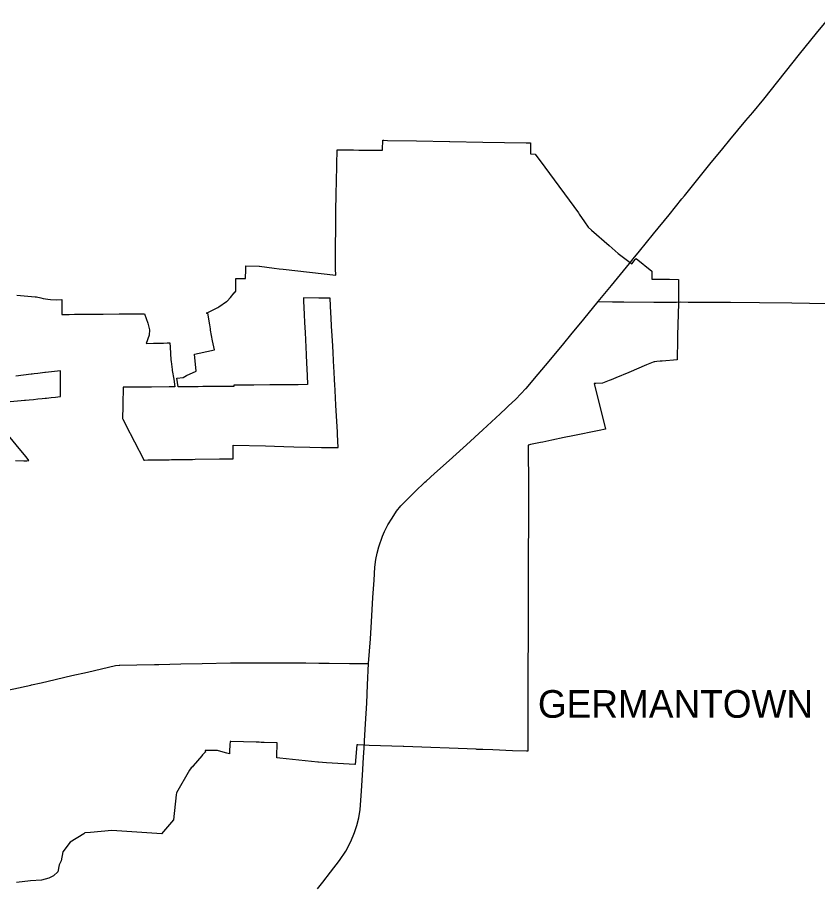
# Model space of a CAD drawing. Extents: x 0 to 34, y 0 to 22.
# Drawn here: x 4.4359 to 4.6685, y 14.3323 to 14.5846 of the extents above; entities that cross this region are included whole.
import ezdxf

# ---------------------------------------------------------------- set-up
doc = ezdxf.new("R2010")
doc.units = 0
for name, color, linetype in [('GM_X_Corporation', 7, 'Continuous'), ('GM_X_Corporation_Text', 7, 'Continuous'), ('GM_X_State_Route', 7, 'Continuous')]:
    doc.layers.add(name, color=color, linetype=linetype)

msp = doc.modelspace()

# ---------------------------------------------------------------- linework, layer by layer
at = {"layer": 'GM_X_Corporation'}
for points in [[(4.435753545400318, 14.503820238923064), (4.441049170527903, 14.503402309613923), (4.441481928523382, 14.503368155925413), (4.442788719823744, 14.503059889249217), (4.443440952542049, 14.502906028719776), (4.444139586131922, 14.502792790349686), (4.444737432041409, 14.502695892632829), (4.445560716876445, 14.502562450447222), (4.4474253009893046, 14.502516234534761), (4.448880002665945, 14.502569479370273), (4.448879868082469, 14.502471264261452), (4.448878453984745, 14.501466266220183), (4.448873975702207, 14.498279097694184), (4.450960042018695, 14.498295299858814), (4.452515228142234, 14.498307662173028), (4.456456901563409, 14.498339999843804), (4.457517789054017, 14.498348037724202), (4.460201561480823, 14.498368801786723), (4.460821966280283, 14.498373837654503), (4.465526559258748, 14.498411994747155), (4.466147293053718, 14.498417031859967), (4.466305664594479, 14.498418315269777), (4.466624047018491, 14.498420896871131), (4.467178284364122, 14.498425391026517), (4.467778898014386, 14.498430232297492), (4.468145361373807, 14.498433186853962), (4.468291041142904, 14.498434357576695), (4.47072192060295, 14.498453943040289), (4.471109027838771, 14.498457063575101), (4.47128472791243, 14.498458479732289), (4.471666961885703, 14.498461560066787), (4.471995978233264, 14.498464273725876), (4.472665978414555, 14.49846980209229), (4.472884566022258, 14.498471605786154), (4.472893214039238, 14.498445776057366), (4.4733487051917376, 14.497085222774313), (4.473794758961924, 14.495727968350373), (4.474313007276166, 14.493762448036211), (4.474258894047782, 14.492222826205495), (4.473386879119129, 14.489848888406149), (4.475520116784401, 14.489891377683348), (4.478379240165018, 14.489948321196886), (4.4794265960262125, 14.489969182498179), (4.480196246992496, 14.48998450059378), (4.48028698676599, 14.488737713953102), (4.480555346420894, 14.485050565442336), (4.480602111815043, 14.484548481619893), (4.480688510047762, 14.483773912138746), (4.480788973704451, 14.483000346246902), (4.480901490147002, 14.482228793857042), (4.4809477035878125, 14.481936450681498), (4.481351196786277, 14.479446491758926), (4.481709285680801, 14.477236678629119), (4.481711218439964, 14.477224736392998), (4.481278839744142, 14.477221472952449), (4.4803375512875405, 14.477214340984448), (4.480052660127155, 14.477212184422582), (4.474946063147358, 14.477173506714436), (4.468225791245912, 14.477122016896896), (4.4681941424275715, 14.477121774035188), (4.467706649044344, 14.477118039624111), (4.467421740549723, 14.477115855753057), (4.466720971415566, 14.477110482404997), (4.466686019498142, 14.47711021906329), (4.466641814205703, 14.475177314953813), (4.4666163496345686, 14.474067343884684), (4.466608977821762, 14.473745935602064), (4.4665848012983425, 14.47269216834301), (4.46652957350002, 14.470284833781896), (4.466509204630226, 14.469407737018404), (4.466499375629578, 14.468890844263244), (4.466483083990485, 14.468034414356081), (4.466543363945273, 14.467914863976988), (4.467375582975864, 14.466287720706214), (4.472547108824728, 14.456176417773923), (4.472663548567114, 14.455948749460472), (4.472897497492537, 14.455952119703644), (4.4738490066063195, 14.455965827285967), (4.473940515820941, 14.455967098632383), (4.4740658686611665, 14.455968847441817), (4.475291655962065, 14.455985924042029), (4.47791372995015, 14.456023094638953), (4.478452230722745, 14.456030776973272), (4.478906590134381, 14.456037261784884), (4.479998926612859, 14.456052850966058), (4.480682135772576, 14.456062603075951), (4.484178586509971, 14.456112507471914), (4.484666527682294, 14.456119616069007), (4.485143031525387, 14.456126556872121), (4.486782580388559, 14.456149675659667), (4.4876184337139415, 14.456161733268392), (4.494681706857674, 14.456261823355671), (4.49783845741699, 14.456306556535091), (4.498607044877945, 14.456317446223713), (4.498617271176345, 14.457472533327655), (4.498635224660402, 14.459495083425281), (4.498635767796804, 14.459556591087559), (4.498643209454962, 14.460320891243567), (4.508029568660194, 14.460064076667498), (4.510677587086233, 14.459991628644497), (4.513330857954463, 14.459919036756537), (4.516261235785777, 14.45983785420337), (4.5209097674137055, 14.459709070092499), (4.5243363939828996, 14.459645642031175), (4.52815761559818, 14.45957260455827), (4.528974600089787, 14.45955936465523), (4.529199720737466, 14.459555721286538), (4.528957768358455, 14.463381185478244), (4.528915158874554, 14.464054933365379), (4.528516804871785, 14.471928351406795), (4.528280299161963, 14.476190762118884), (4.528187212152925, 14.477868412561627), (4.528112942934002, 14.479206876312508), (4.527973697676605, 14.481723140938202), (4.527914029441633, 14.48280142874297), (4.52767693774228, 14.487093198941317), (4.527565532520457, 14.489095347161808), (4.527319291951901, 14.493520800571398), (4.5272523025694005, 14.49472441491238), (4.527103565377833, 14.49739696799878), (4.527033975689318, 14.498647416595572), (4.5267948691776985, 14.502966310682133), (4.523534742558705, 14.503026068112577), (4.519067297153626, 14.50310751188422), (4.519109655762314, 14.502220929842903), (4.519297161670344, 14.498296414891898), (4.519410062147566, 14.49593322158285), (4.519550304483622, 14.492997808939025), (4.519852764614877, 14.486667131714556), (4.519980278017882, 14.483998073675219), (4.520047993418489, 14.482580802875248), (4.520263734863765, 14.478065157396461), (4.520272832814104, 14.47787474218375), (4.517493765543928, 14.477849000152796), (4.509936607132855, 14.47777901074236), (4.509269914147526, 14.477772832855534), (4.504609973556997, 14.477729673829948), (4.499814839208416, 14.477685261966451), (4.49879648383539, 14.477675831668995), (4.4987939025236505, 14.477354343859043), (4.497471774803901, 14.477344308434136), (4.493424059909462, 14.477313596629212), (4.4915049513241, 14.477299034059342), (4.4907866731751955, 14.477293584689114), (4.489850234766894, 14.477286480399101), (4.488509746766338, 14.477276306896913), (4.487780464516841, 14.477270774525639), (4.486215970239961, 14.477258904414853), (4.4854263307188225, 14.477252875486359), (4.4839820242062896, 14.47724174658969), (4.482687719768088, 14.477231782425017), (4.4822818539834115, 14.479737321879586), (4.484064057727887, 14.47998847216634), (4.485118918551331, 14.480484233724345), (4.487845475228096, 14.4817656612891), (4.487379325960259, 14.486749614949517), (4.488758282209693, 14.48704472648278), (4.493172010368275, 14.487989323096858), (4.49268091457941, 14.490607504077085), (4.492098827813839, 14.493710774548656), (4.492022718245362, 14.49411654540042), (4.491819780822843, 14.495199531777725), (4.491232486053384, 14.4986071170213), (4.490835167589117, 14.498609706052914), (4.490867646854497, 14.49862540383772), (4.494021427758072, 14.500149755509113), (4.494221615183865, 14.500288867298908), (4.49451036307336, 14.500489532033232), (4.496744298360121, 14.502041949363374), (4.496866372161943, 14.502126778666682), (4.497897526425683, 14.503187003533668), (4.4989661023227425, 14.504520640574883), (4.498982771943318, 14.504541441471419), (4.499403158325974, 14.505066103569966), (4.499400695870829, 14.505586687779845), (4.499400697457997, 14.507759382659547), (4.499400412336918, 14.507888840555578), (4.499398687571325, 14.508681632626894), (4.501462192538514, 14.508691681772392), (4.502265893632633, 14.50869569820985), (4.502322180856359, 14.511333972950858), (4.502344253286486, 14.512368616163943), (4.50622814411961, 14.512265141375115), (4.506338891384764, 14.512251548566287), (4.508398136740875, 14.511998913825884), (4.5105184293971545, 14.511739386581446), (4.511960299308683, 14.511562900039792), (4.51313395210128, 14.51141923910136), (4.528438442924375, 14.509680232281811), (4.528426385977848, 14.511500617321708), (4.528422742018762, 14.512008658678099), (4.528384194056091, 14.517381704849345), (4.528396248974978, 14.518488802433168), (4.5284006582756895, 14.518872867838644), (4.528442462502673, 14.52251334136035), (4.528453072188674, 14.523582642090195), (4.528472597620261, 14.525551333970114), (4.528482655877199, 14.52658694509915), (4.528484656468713, 14.526793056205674), (4.528498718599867, 14.528155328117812), (4.5284987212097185, 14.528253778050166), (4.5285911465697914, 14.533242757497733), (4.528662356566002, 14.53707520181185), (4.528671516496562, 14.537533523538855), (4.528732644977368, 14.540880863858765), (4.528749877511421, 14.541824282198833), (4.528830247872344, 14.54611505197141), (4.53360382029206, 14.546063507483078), (4.535157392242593, 14.546046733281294), (4.541731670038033, 14.545976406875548), (4.542051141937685, 14.54597339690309), (4.542053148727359, 14.546166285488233), (4.542093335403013, 14.548871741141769), (4.542416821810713, 14.548865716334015), (4.543523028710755, 14.548846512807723), (4.55196108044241, 14.548700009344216), (4.561500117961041, 14.548534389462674), (4.561627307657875, 14.548532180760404), (4.571243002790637, 14.548365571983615), (4.58375662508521, 14.548148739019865), (4.585051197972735, 14.548126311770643), (4.585013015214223, 14.544921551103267), (4.5864436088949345, 14.544883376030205), (4.589248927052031, 14.541056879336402), (4.598995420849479, 14.527762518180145), (4.59923653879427, 14.5274132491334), (4.600783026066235, 14.52517306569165), (4.601846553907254, 14.523632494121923), (4.602818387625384, 14.522776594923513), (4.607885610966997, 14.51831386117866), (4.610562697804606, 14.515956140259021), (4.613610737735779, 14.51364851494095), (4.613994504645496, 14.51335817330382), (4.614012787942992, 14.513342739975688), (4.614484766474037, 14.512944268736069), (4.614485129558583, 14.51294472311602), (4.615192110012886, 14.513818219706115), (4.615495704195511, 14.514193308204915), (4.615734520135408, 14.514488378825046), (4.620295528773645, 14.510800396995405), (4.620295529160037, 14.508512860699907), (4.62288746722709, 14.50849879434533), (4.625487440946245, 14.508483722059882), (4.628085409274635, 14.508468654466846), (4.628075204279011, 14.504222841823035), (4.628072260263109, 14.502616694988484), (4.628055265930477, 14.501974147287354), (4.628044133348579, 14.501492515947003), (4.627817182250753, 14.492284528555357), (4.627748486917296, 14.489486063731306), (4.627678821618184, 14.486648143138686), (4.6276413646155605, 14.485122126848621), (4.6232714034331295, 14.484722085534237), (4.622703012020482, 14.484670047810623), (4.621798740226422, 14.484587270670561), (4.6212282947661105, 14.484535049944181), (4.6210128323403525, 14.484515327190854), (4.620731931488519, 14.484398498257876), (4.618752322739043, 14.48357518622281), (4.613600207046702, 14.481432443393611), (4.609850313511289, 14.479872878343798), (4.608466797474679, 14.479297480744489), (4.607875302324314, 14.479051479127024), (4.606021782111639, 14.478280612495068), (4.604014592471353, 14.478195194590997), (4.603660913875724, 14.478180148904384), (4.603532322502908, 14.478175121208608), (4.606841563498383, 14.4649361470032), (4.605018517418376, 14.46456096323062), (4.597312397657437, 14.462975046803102), (4.594820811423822, 14.462462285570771), (4.591218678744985, 14.461720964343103), (4.588663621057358, 14.461195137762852), (4.587983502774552, 14.461055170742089), (4.585094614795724, 14.460460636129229), (4.584771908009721, 14.460394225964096), (4.5843760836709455, 14.460312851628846), (4.584382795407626, 14.459438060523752), (4.584385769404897, 14.459050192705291), (4.584386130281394, 14.459002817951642), (4.584412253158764, 14.456254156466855), (4.584414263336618, 14.454792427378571), (4.584486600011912, 14.453269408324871), (4.584474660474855, 14.449370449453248), (4.584468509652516, 14.447361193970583), (4.584427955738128, 14.434721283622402), (4.584418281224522, 14.431705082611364), (4.58441093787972, 14.429307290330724), (4.584378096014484, 14.418582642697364), (4.584390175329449, 14.416323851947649), (4.584394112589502, 14.415566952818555), (4.58438325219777, 14.413495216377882), (4.5843790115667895, 14.412685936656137), (4.5843737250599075, 14.411677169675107), (4.5843664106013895, 14.410282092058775), (4.584359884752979, 14.409037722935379), (4.584353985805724, 14.407911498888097), (4.584345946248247, 14.406505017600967), (4.5843318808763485, 14.402852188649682), (4.584313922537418, 14.397122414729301), (4.58431189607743, 14.396475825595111), (4.584298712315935, 14.394592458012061), (4.58429571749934, 14.39416920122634), (4.584289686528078, 14.392026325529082), (4.584289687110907, 14.391489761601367), (4.584289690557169, 14.39028229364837), (4.584287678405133, 14.389214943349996), (4.584285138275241, 14.3878668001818), (4.584281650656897, 14.386018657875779), (4.5842856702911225, 14.382245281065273), (4.584247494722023, 14.373833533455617), (4.584231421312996, 14.371326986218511), (4.58386573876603, 14.371341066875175), (4.579801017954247, 14.371491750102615), (4.5740898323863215, 14.371703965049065), (4.571203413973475, 14.371811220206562), (4.570632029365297, 14.371832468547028), (4.569447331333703, 14.371876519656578), (4.569247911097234, 14.371883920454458), (4.548197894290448, 14.372664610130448), (4.548016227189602, 14.372671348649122), (4.541438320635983, 14.372915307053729), (4.538159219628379, 14.373036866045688), (4.53675339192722, 14.373089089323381), (4.534860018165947, 14.373159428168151), (4.534603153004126, 14.373168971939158), (4.534076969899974, 14.367437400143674), (4.534025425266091, 14.367440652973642), (4.525749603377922, 14.367963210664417), (4.523416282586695, 14.368110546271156), (4.5232394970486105, 14.368121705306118), (4.512192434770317, 14.369340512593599), (4.511351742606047, 14.36943326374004), (4.511359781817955, 14.369698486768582), (4.511453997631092, 14.373781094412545), (4.5076189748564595, 14.373882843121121), (4.5067544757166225, 14.373905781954), (4.506183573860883, 14.373920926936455), (4.50572352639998, 14.373933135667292), (4.5056153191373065, 14.373936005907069), (4.505289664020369, 14.373944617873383), (4.497984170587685, 14.374137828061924), (4.497742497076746, 14.374144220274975), (4.497696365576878, 14.373143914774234), (4.497691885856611, 14.373046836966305), (4.497619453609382, 14.37147647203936), (4.49757601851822, 14.370534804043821), (4.496769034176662, 14.370757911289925), (4.494386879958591, 14.37141650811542), (4.494042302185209, 14.371511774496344), (4.49377676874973, 14.37152990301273), (4.493171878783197, 14.371536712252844), (4.491615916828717, 14.371554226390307), (4.491198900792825, 14.371558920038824), (4.4911312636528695, 14.371559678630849), (4.490870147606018, 14.371562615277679), (4.490492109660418, 14.371566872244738), (4.490494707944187, 14.371393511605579), (4.4905506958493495, 14.37110608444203), (4.490499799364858, 14.371054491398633), (4.489712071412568, 14.370256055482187), (4.489491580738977, 14.37000996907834), (4.48699867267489, 14.367077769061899), (4.486780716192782, 14.366821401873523), (4.486479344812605, 14.366466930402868), (4.485977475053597, 14.365797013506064), (4.482184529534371, 14.35926727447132), (4.482114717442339, 14.358657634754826), (4.481280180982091, 14.35137043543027), (4.477764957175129, 14.347295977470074), (4.476462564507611, 14.347388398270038), (4.463414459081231, 14.348314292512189), (4.45713483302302, 14.347750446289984), (4.455647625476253, 14.347616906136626), (4.4555578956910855, 14.3476088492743), (4.455200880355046, 14.347365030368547), (4.451256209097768, 14.344882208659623), (4.449168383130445, 14.34208033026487), (4.448631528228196, 14.339453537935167), (4.448047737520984, 14.338343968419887), (4.447655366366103, 14.33624498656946), (4.446467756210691, 14.335127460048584), (4.44508554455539, 14.33441037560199), (4.442912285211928, 14.333900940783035), (4.439761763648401, 14.333675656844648), (4.435673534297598, 14.333228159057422)], [(4.43384454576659, 14.472992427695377), (4.4370397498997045, 14.473234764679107), (4.438038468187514, 14.473310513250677), (4.438036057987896, 14.47333482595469), (4.438310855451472, 14.473362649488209), (4.439315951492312, 14.47346442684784), (4.4405958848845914, 14.473593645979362), (4.441875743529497, 14.473723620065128), (4.443153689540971, 14.4738526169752), (4.444004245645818, 14.473938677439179), (4.444433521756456, 14.473981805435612), (4.445713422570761, 14.474111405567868), (4.446993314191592, 14.47424100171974), (4.4477131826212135, 14.474313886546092), (4.448426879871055, 14.474386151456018), (4.448441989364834, 14.474387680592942), (4.448443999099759, 14.474596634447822), (4.448448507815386, 14.475548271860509), (4.448452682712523, 14.47629135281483), (4.448453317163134, 14.476403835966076), (4.448462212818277, 14.477987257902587), (4.448470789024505, 14.47951402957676), (4.448471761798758, 14.479687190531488), (4.448482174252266, 14.481389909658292), (4.448484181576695, 14.48189726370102), (4.4440942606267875, 14.48138352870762), (4.4439383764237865, 14.481365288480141), (4.441886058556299, 14.481125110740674), (4.440812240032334, 14.48099945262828), (4.440235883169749, 14.480932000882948), (4.43993650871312, 14.480896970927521), (4.435433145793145, 14.480369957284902)], [(4.435422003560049, 14.455772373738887), (4.4377921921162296, 14.45576549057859), (4.438687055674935, 14.45576289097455), (4.43870298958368, 14.455763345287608), (4.439291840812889, 14.455779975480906), (4.4384362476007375, 14.456843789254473), (4.436942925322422, 14.458700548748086), (4.433376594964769, 14.463128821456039)]]:
    msp.add_lwpolyline(points, dxfattribs=at)
at = {"layer": 'GM_X_State_Route'}
for p, q in [((4.5779806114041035, 14.471000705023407), (4.578575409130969, 14.471567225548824)), ((4.523114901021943, 14.331315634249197), (4.524675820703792, 14.3332742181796))]:
    msp.add_line(p, q, dxfattribs=at)
for points in [[(4.629763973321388, 14.53276397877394), (4.637193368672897, 14.54195517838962), (4.6409123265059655, 14.546523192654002), (4.64298117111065, 14.549022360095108), (4.64760877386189, 14.554594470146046), (4.649629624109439, 14.556998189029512), (4.652834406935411, 14.560848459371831), (4.663190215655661, 14.573858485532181), (4.66819435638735, 14.580002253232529), (4.671946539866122, 14.584599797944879)], [(4.614902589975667, 14.514415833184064), (4.6167095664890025, 14.516651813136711), (4.620835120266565, 14.52168654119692), (4.62530715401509, 14.527234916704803), (4.629074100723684, 14.531910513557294), (4.629763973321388, 14.53276397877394)], [(4.604728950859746, 14.502063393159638), (4.608578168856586, 14.506690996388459), (4.611245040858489, 14.509895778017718), (4.613839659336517, 14.513100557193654), (4.614902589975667, 14.514415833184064)], [(4.583771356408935, 14.476775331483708), (4.587307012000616, 14.480917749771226), (4.590437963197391, 14.484652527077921), (4.594719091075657, 14.489806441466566), (4.5967995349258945, 14.492341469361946), (4.6005306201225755, 14.496885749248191), (4.604728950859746, 14.502063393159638)], [(4.604728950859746, 14.502063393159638), (4.6088682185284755, 14.50194526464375), (4.612129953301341, 14.501903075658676), (4.6209369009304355, 14.501811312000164), (4.625534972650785, 14.50183398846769), (4.627487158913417, 14.501877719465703)], [(4.627487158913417, 14.501877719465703), (4.628760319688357, 14.501906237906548), (4.6308676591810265, 14.501863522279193), (4.636251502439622, 14.501863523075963), (4.639384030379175, 14.501863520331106), (4.643184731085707, 14.501821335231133), (4.651633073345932, 14.501736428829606), (4.660986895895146, 14.501652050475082), (4.671269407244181, 14.501452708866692)], [(4.578575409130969, 14.471567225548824), (4.580776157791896, 14.473663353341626), (4.583717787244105, 14.476712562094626), (4.583771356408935, 14.476775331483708)], [(4.565476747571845, 14.459488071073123), (4.5664851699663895, 14.460404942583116), (4.571210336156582, 14.464689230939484), (4.576235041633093, 14.469413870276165), (4.5779806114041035, 14.471000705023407)], [(4.554749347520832, 14.4498281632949), (4.557141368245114, 14.4520125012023), (4.561443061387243, 14.455820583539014), (4.565476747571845, 14.459488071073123)], [(4.543574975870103, 14.437083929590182), (4.544830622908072, 14.439068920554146), (4.546078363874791, 14.441064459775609), (4.547380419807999, 14.44262386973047), (4.549003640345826, 14.444318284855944), (4.551491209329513, 14.446817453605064), (4.554371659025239, 14.449483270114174), (4.554749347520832, 14.4498281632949)], [(4.537942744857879, 14.396809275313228), (4.538536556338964, 14.403996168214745), (4.538865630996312, 14.408978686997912), (4.539273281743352, 14.41598100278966), (4.539599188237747, 14.421026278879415), (4.539848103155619, 14.424835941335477), (4.540139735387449, 14.42707564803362), (4.540489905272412, 14.428880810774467), (4.540963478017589, 14.430773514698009), (4.5419928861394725, 14.433793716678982), (4.54260093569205, 14.435203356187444), (4.543574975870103, 14.437083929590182)], [(4.415711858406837, 14.384969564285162), (4.421318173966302, 14.38630105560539), (4.42754632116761, 14.387737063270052), (4.42876294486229, 14.388017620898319), (4.433531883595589, 14.389135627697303), (4.433937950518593, 14.389231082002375), (4.434870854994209, 14.389420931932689), (4.439792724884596, 14.390562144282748), (4.43998257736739, 14.390604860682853), (4.442843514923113, 14.391252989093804), (4.444840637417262, 14.391707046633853), (4.451793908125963, 14.39331286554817), (4.456313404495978, 14.39434807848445), (4.464474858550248, 14.396233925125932), (4.465540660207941, 14.396345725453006), (4.465704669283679, 14.39634917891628)], [(4.465704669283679, 14.39634917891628), (4.470624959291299, 14.396452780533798), (4.47573530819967, 14.39655192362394)], [(4.47573530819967, 14.39655192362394), (4.47701289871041, 14.396576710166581), (4.483475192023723, 14.396716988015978), (4.489673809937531, 14.396832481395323), (4.497819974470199, 14.397013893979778), (4.502755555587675, 14.397063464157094)], [(4.502755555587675, 14.397063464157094), (4.507371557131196, 14.397047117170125), (4.5160519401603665, 14.397030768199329), (4.519766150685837, 14.396997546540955), (4.523489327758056, 14.396963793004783), (4.526525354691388, 14.396915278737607), (4.532418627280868, 14.396832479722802), (4.537942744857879, 14.396809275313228)], [(4.536794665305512, 14.374351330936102), (4.537090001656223, 14.379260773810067), (4.537453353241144, 14.385285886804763), (4.537667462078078, 14.390639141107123), (4.537942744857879, 14.396809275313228)], [(4.524675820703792, 14.3332742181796), (4.526965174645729, 14.33614680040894), (4.529578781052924, 14.339558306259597), (4.531389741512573, 14.342281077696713), (4.532855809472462, 14.345058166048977), (4.533937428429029, 14.347740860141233), (4.534594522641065, 14.349791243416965), (4.535117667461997, 14.35195817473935), (4.53551371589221, 14.354401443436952), (4.5357779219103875, 14.356992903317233), (4.535942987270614, 14.35981587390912), (4.536215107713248, 14.364420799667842), (4.536520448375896, 14.369480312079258), (4.536677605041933, 14.37228640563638), (4.536784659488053, 14.37418490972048), (4.536794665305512, 14.374351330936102)]]:
    msp.add_lwpolyline(points, dxfattribs=at)

# ---------------------------------------------------------------- texts
at = {"layer": 'GM_X_Corporation_Text'}
msp.add_text('GERMANTOWN', height=0.008037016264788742, rotation=1.0000000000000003e-05, dxfattribs=at).set_placement((4.587202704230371, 14.381054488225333))

doc.saveas('drawing.dxf')
